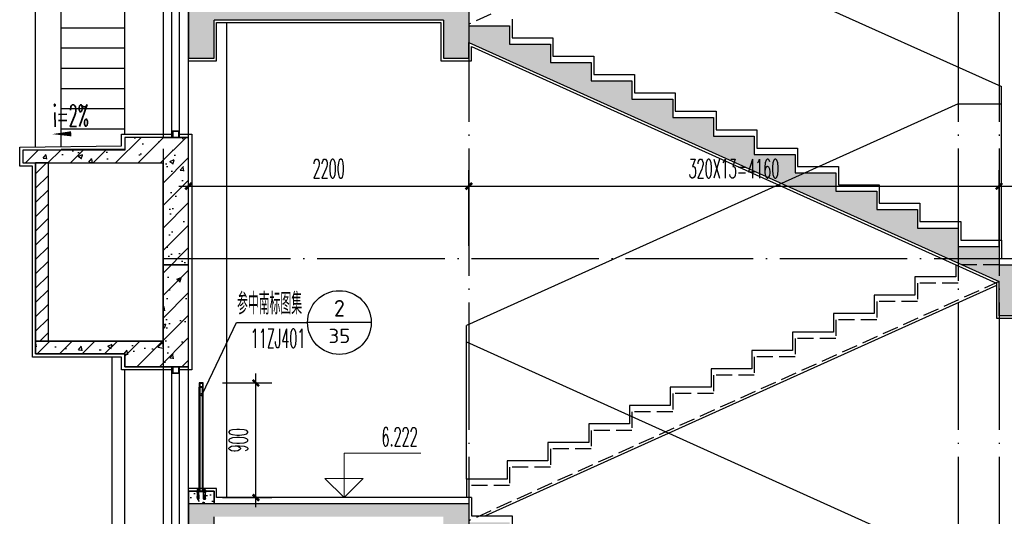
# Model space of a CAD drawing. Extents: x 1779708 to 7299578, y -1121471 to 88434.
# Tile 724 of 1056: x 6198067 to 6205793, y -961741 to -957841. Entities that reach past the tile are written whole.
import ezdxf
from ezdxf.enums import TextEntityAlignment as Align

# ---------------------------------------------------------------- set-up
doc = ezdxf.new("R2010")
doc.units = 0
doc.header["$LTSCALE"] = 1000
doc.header["$MEASUREMENT"] = 0
doc.linetypes.add('DASH', pattern=[0.35, 0.25, -0.1])
doc.linetypes.add('DOTE', pattern=[2.42, 2, -0.2, 0.02, -0.2])
doc.layers.get('0').update_dxf_attribs({"linetype": 'CONTINUOUS'})
doc.layers.get('Defpoints').update_dxf_attribs({"linetype": 'CONTINUOUS'})
doc.layers.add('DIM_ELEV', color=3, linetype='CONTINUOUS', lineweight=13)
for name, color, linetype in [('DIM_IDEN', 3, 'CONTINUOUS'), ('DIM_SYMB', 3, 'CONTINUOUS'), ('DOTE', 1, 'DOTE'), ('LG', 32, 'CONTINUOUS'), ('PUB_DIM', 3, 'CONTINUOUS'), ('PUB_TEXT', 7, 'CONTINUOUS'), ('S_E_STAIR', 4, 'CONTINUOUS'), ('WALL', 255, 'CONTINUOUS'), ('WINDOW', 2, 'CONTINUOUS'), ('可见线', 6, 'CONTINUOUS'), ('填充细线', 8, 'CONTINUOUS'), ('栏杆', 6, 'CONTINUOUS'), ('立面细线', 114, 'CONTINUOUS'), ('粉刷线', 213, 'CONTINUOUS')]:
    doc.layers.add(name, color=color, linetype=linetype)
doc.styles.add('_TCH_DIM', font='SIMPLEX.shx', dxfattribs={"width": 0.7, "bigfont": 'GBCBIG.shx'})
doc.styles.add('_TCH_DIM_T3', font='SIMPLEX.shx', dxfattribs={"width": 0.494118, "bigfont": 'GBCBIG.shx'})
doc.styles.get("Standard").update_dxf_attribs({"font": 'GBENOR', "bigfont": 'GBCBIG'})
doc.dimstyles.new('_TCH_ARCH&&50', dxfattribs={"dimtxt": 148.75, "dimasz": 50, "dimexe": 125, "dimexo": 150, "dimgap": 63.125, "dimtad": 1, "dimdec": 0, "dimzin": 0, "dimdsep": 46, "dimtxsty": '_TCH_DIM_T3', "dimblk": 'ARCHTICK', "dimcen": 0.09, "dimdle": 75, "dimclrt": 7, "dimazin": 2, "dimtfac": 1, "dimtdec": 0, "dimtix": 1, "dimtmove": 2, "dimatfit": 3, "dimfxl": 250, "dimtolj": 1, "dimtzin": 0, "dimarcsym": 0})
pattern_1 = [(45, (0, 0), (-88.3883476, 88.3883476), []), (50, (0, 0), (358.630091, -31.376067), [37.5, -412.5]), (355, (0, 0), (-69.375667, 376.096067), [30, -330]), (100.4514, (29.9, -2.6), (289.25469, 344.719771), [31.870095, -350.571056]), (46.1842, (0, 100), (533.620524, -82.759507), [56.25, -618.75]), (96.6356, (44.47, 93.1), (467.331353, 487.058935), [47.805144, -525.8565]), (351.1842, (0, 100), (467.330973, 487.0593), [45, -495]), (21, (50, 75), (298.453526, -201.309445), [37.5, -412.5]), (326, (50, 75), (121.657666, 362.575023), [30, -330]), (71.4514, (74.87, 58.22), (420.111314, 161.265248), [31.870095, -350.571056]), (37.5, (0, 0), (6.0799277, 166.446927), [0, -326, 0, -335, 0, -331.25]), (7.5, (0, 0), (131.5347687, 197.205856), [0, -191, 0, -318.5, 0, -126.25]), (327.5, (-111.5, 0), (266.911218, -11.277436), [0, -125, 0, -390, 0, -517.5]), (317.5, (-161.5, 0), (291.593085, 50.052491), [0, -162.5, 0, -259, 0, -367.5])]

# ---------------------------------------------------------------- blocks, each defined once
blk = doc.blocks.new('A$C7C724075')
at = {"layer": 'LG'}
for p, q in [((24, 65.4), (24, 883.4)), ((30, 65.4), (30, 883.4)), ((50, 65.4), (50, 883.4)), ((56, 65.4), (56, 883.4)), ((10.4, 79.1), (11.3, 80)), ((10.4, 79.1), (19.5, 79.1)), ((10.4, 76.4), (10.4, 79.1)), ((11.3, 80), (18.5, 80)), ((18.5, 80), (19.5, 79.1)), ((19.5, 79.1), (19.5, 76.4)), ((69.6, 79.1), (60.5, 79.1)), ((5.8, 67.3), (24, 67.3)), ((5.8, 65.4), (5.8, 67.3)), ((24, 65.4), (5.8, 65.4)), ((7.6, 74.9), (7.6, 70.5)), ((7.6, 69.1), (7.6, 67.3)), ((22.2, 69.1), (7.6, 69.1)), ((8.5, 13.7), (7.9, 4.5)), ((7.9, 4.5), (10.4, 4.5)), ((8.5, 54.5), (8.5, 13.7)), ((21.3, 54.5), (8.5, 54.5)), ((10.4, 4.5), (9.5, 0)), ((20, 76.4), (9.8, 76.4)), ((20, 69.1), (9.8, 69.1)), ((10.4, 54.5), (10.4, 65.4)), ((10.4, 36.4), (12.2, 36.4)), ((10.4, 4.5), (10.4, 36.4)), ((11.3, 70.5), (11.3, 74.9)), ((12.2, 36.4), (12.2, 4.5)), ((12.2, 4.5), (17.6, 4.5)), ((17.6, 4.5), (17.6, 36.4)), ((17.6, 36.4), (19.5, 36.4)), ((18.4, 70.5), (18.4, 74.9)), ((19.5, 54.5), (19.5, 65.4)), ((19.5, 36.4), (19.5, 4.5)), ((20.4, 0), (19.5, 4.5)), ((19.5, 4.5), (21.9, 4.5)), ((21.3, 13.7), (21.3, 54.5)), ((21.9, 4.5), (21.3, 13.7)), ((22.2, 70.5), (22.2, 74.9)), ((22.2, 67.3), (22.2, 69.1)), ((24, 67.3), (24, 65.4)), ((60.5, 54.5), (60.5, 65.4)), ((61.6, 70.5), (61.6, 74.9)), ((68.7, 70.5), (68.7, 74.9)), ((69.6, 54.5), (69.6, 65.4)), ((9.5, 0), (20.4, 0))]:
    blk.add_line(p, q, dxfattribs=at)
for points in [[(24, 915.4), (56, 915.4), (56, 883.4), (24, 883.4)], [(29, 910.4), (51, 910.4), (51, 888.4), (29, 888.4)], [(0, 59.4), (80, 59.4), (80, 65.4), (0, 65.4)], [(56, 65.4), (74.2, 65.4), (74.2, 67.3), (56, 67.3)], [(62.4, 4.5), (62.4, 36.4), (60.5, 36.4), (60.5, 4.5), (58.1, 4.5), (58.7, 13.7), (58.7, 54.5), (71.5, 54.5), (71.5, 13.7), (72.1, 4.5), (69.6, 4.5), (69.6, 36.4), (67.8, 36.4), (67.8, 4.5)]]:
    blk.add_lwpolyline(points, close=True, dxfattribs=at)
for points in [[(69.6, 76.4), (69.6, 79.1), (68.7, 80), (61.5, 80), (60.5, 79.1), (60.5, 76.4)], [(57.8, 67.3), (57.8, 69.1), (72.4, 69.1), (72.4, 67.3)], [(69.6, 4.5), (70.5, 0), (59.6, 0), (60.5, 4.5)]]:
    blk.add_lwpolyline(points, dxfattribs=at)
blk.add_lwpolyline([(60.9, 69.8, -0.152179), (58.5, 69.8, -0.414214), (57.8, 70.5), (57.8, 74.9, -0.414214), (58.5, 75.6, -0.152179), (60.9, 75.6, -0.414214), (61.6, 74.9, -0.414214), (62.4, 75.6, -0.106972), (68, 75.6, -0.414214), (68.7, 74.9, -0.414214), (69.5, 75.6, -0.163695), (71.6, 75.6, -0.414214), (72.4, 74.9), (72.4, 70.5, -0.414214), (71.6, 69.8, -0.163695), (69.5, 69.8, -0.414214), (68.7, 70.5, -0.414214), (68, 69.8, -0.106972), (62.4, 69.8, -0.414214), (61.6, 70.5, -0.414214)], format="xyb", close=True, dxfattribs=at)
for points in [[(59.3, 75.8, 0.133077), (60, 76.4), (70.2, 76.4, 0.130908), (70.8, 75.8)], [(59.3, 69.6, -0.133077), (60, 69.1), (70.2, 69.1, -0.130908), (70.8, 69.6)]]:
    blk.add_lwpolyline(points, format="xyb", dxfattribs=at)
at = {"layer": 'LG', "extrusion": (0, 0, -1)}
for centre, major_axis, start_param, end_param in [((8.4, 74.9), (-0.514, 0.514), 5.497787, 7.068583), ((8.4, 70.5), (0.514, 0.514), 2.356194, 3.926991), ((9.5, 72.4), (-2.42, 2.42), 0.460887, 1.10991), ((9.5, 73.1), (-2.42, 2.42), 3.602479, 4.251502), ((8.4, 77.3), (-1.17, 1.17), 2.950906, 3.471579), ((8.4, 68.2), (1.17, 1.17), -0.329986, 0.190687), ((10.5, 74.9), (0.514, 0.514), -0.785398, 0.785398), ((10.5, 70.5), (-0.514, 0.514), 2.356194, 3.926991), ((12, 74.9), (-0.514, 0.514), 5.497787, 7.068583), ((12, 70.5), (0.514, 0.514), 2.356194, 3.926991), ((14.8, 62.6), (9.42, 9.42), -0.998532, -0.572265), ((14.8, 82.8), (9.42, 9.42), 2.143061, 2.569328), ((17.6, 74.9), (0.514, 0.514), -0.785398, 0.785398), ((17.6, 70.5), (-0.514, 0.514), 2.356194, 3.926991), ((19.1, 74.9), (-0.514, 0.514), 5.497787, 7.068583), ((19.1, 70.5), (0.514, 0.514), 2.356194, 3.926991), ((20.3, 71.8), (-2.81, 2.81), 0.483357, 1.08744), ((20.3, 73.6), (-2.81, 2.81), 3.624949, 4.229032), ((21.4, 77.3), (1.17, 1.17), 2.80308, 3.332279), ((21.4, 68.2), (-1.17, 1.17), 6.092499, 6.621698), ((21.5, 74.9), (0.514, 0.514), -0.785398, 0.785398), ((21.5, 70.5), (-0.514, 0.514), 2.356194, 3.926991)]:
    blk.add_ellipse(centre, major_axis=major_axis, ratio=1, start_param=start_param, end_param=end_param, dxfattribs=at)
blk = doc.blocks.new('_ArchTick')
at = {"color": 0, "linetype": 'ByBlock', "const_width": 0.4}
blk.add_lwpolyline([(-0.5, -0.5), (0.5, 0.5)], dxfattribs=at)
blk = doc.blocks.new('*D2248')
at = {"layer": 'Defpoints', "color": 0, "transparency": 16777216}
for p in [(6199507.5, -960694.1), (6199919.4, -960694.1), (6199507.5, -961594.1)]:
    blk.add_point(p, dxfattribs=at)
at = {"layer": 'PUB_DIM', "color": 0, "lineweight": -2, "transparency": 16777216}
for p, q in [((6199919.4, -961669.1), (6199919.4, -960619.1)), ((6199657.5, -960694.1), (6200044.4, -960694.1)), ((6199657.5, -961594.1), (6200044.4, -961594.1))]:
    blk.add_line(p, q, dxfattribs=at)
at = {"layer": 'PUB_DIM', "color": 0, "lineweight": -2, "transparency": 16777216, "xscale": 50, "yscale": 50, "zscale": 50}
for p, rotation in [((6199919.4, -960694.1), 90), ((6199919.4, -961594.1), 270)]:
    blk.add_blockref('_ArchTick', p, dxfattribs=dict(at, rotation=rotation))
at = {"layer": 'PUB_DIM', "color": 7, "transparency": 16777216, "insert": (6199781.9, -961144.1), "char_height": 148.75, "attachment_point": 5, "rotation": 90, "style": '_TCH_DIM_T3'}
blk.add_mtext('\\A1;900', dxfattribs=at)
blk = doc.blocks.new('*D2516')
at = {"layer": 'Defpoints', "color": 0, "transparency": 16777216}
for p in [(6201591.5, -959148.9), (6199391.5, -959766.3), (6201591.5, -959766.3)]:
    blk.add_point(p, dxfattribs=at)
at = {"layer": 'PUB_DIM', "color": 0, "lineweight": -2, "transparency": 16777216}
for p, q in [((6199391.5, -959616.3), (6199391.5, -959023.9)), ((6201591.5, -959616.3), (6201591.5, -959023.9)), ((6199316.5, -959148.9), (6201666.5, -959148.9))]:
    blk.add_line(p, q, dxfattribs=at)
at = {"layer": 'PUB_DIM', "color": 0, "lineweight": -2, "transparency": 16777216, "xscale": 50, "yscale": 50, "zscale": 50, "rotation": 180}
blk.add_blockref('_ArchTick', (6199391.5, -959148.9), dxfattribs=at)
at = {"layer": 'PUB_DIM', "color": 0, "lineweight": -2, "transparency": 16777216, "xscale": 50, "yscale": 50, "zscale": 50}
blk.add_blockref('_ArchTick', (6201591.5, -959148.9), dxfattribs=at)
at = {"layer": 'PUB_DIM', "color": 7, "transparency": 16777216, "insert": (6200491.5, -959011.4), "char_height": 148.75, "attachment_point": 5, "style": '_TCH_DIM_T3'}
blk.add_mtext('\\A1;2200', dxfattribs=at)
blk = doc.blocks.new('*D2517')
at = {"layer": 'Defpoints', "color": 0, "transparency": 16777216}
for p in [(6205751.5, -959148.9), (6201591.5, -959766.3), (6205751.5, -959766.3)]:
    blk.add_point(p, dxfattribs=at)
at = {"layer": 'PUB_DIM', "color": 0, "lineweight": -2, "transparency": 16777216}
for p, q in [((6201591.5, -959616.3), (6201591.5, -959023.9)), ((6205751.5, -959616.3), (6205751.5, -959023.9)), ((6201516.5, -959148.9), (6205826.5, -959148.9))]:
    blk.add_line(p, q, dxfattribs=at)
at = {"layer": 'PUB_DIM', "color": 0, "lineweight": -2, "transparency": 16777216, "xscale": 50, "yscale": 50, "zscale": 50, "rotation": 180}
blk.add_blockref('_ArchTick', (6201591.5, -959148.9), dxfattribs=at)
at = {"layer": 'PUB_DIM', "color": 0, "lineweight": -2, "transparency": 16777216, "xscale": 50, "yscale": 50, "zscale": 50}
blk.add_blockref('_ArchTick', (6205751.5, -959148.9), dxfattribs=at)
at = {"layer": 'PUB_DIM', "color": 7, "transparency": 16777216, "insert": (6203671.5, -959011.4), "char_height": 148.75, "attachment_point": 5, "style": '_TCH_DIM_T3'}
blk.add_mtext('\\A1;320X13=4160', dxfattribs=at)
blk = doc.blocks.new('*D2518')
at = {"layer": 'Defpoints', "color": 0, "transparency": 16777216}
for p in [(6208891.5, -959148.9), (6205751.5, -959766.3), (6208891.5, -959766.3)]:
    blk.add_point(p, dxfattribs=at)
at = {"layer": 'PUB_DIM', "color": 0, "lineweight": -2, "transparency": 16777216}
for p, q in [((6205751.5, -959616.3), (6205751.5, -959023.9)), ((6208891.5, -959616.3), (6208891.5, -959023.9)), ((6205676.5, -959148.9), (6208966.5, -959148.9))]:
    blk.add_line(p, q, dxfattribs=at)
at = {"layer": 'PUB_DIM', "color": 0, "lineweight": -2, "transparency": 16777216, "xscale": 50, "yscale": 50, "zscale": 50, "rotation": 180}
blk.add_blockref('_ArchTick', (6205751.5, -959148.9), dxfattribs=at)
at = {"layer": 'PUB_DIM', "color": 0, "lineweight": -2, "transparency": 16777216, "xscale": 50, "yscale": 50, "zscale": 50}
blk.add_blockref('_ArchTick', (6208891.5, -959148.9), dxfattribs=at)
at = {"layer": 'PUB_DIM', "color": 7, "transparency": 16777216, "insert": (6207321.5, -959011.4), "char_height": 148.75, "attachment_point": 5, "style": '_TCH_DIM_T3'}
blk.add_mtext('\\A1;3140', dxfattribs=at)

msp = doc.modelspace()

# ---------------------------------------------------------------- hatches: boundary and pattern name
at = {"layer": '填充细线'}
h = msp.add_hatch(dxfattribs=at)
h.set_pattern_fill('钢筋混凝土', color=256, scale=50, style=0)
h.set_pattern_definition(pattern_1)
h.paths.add_polyline_path([(6209591.5, -959817), (6208991.5, -959817), (6208991.5, -959917), (6209591.5, -959917)])
h.paths.add_polyline_path([(6208991.5, -960366.3), (6208991.5, -959766.3), (6205751.5, -959766.3), (6205751.5, -959621.8), (6205431.5, -959621.8), (6205431.5, -959477.4), (6205111.5, -959477.4), (6205111.5, -959333), (6204791.5, -959333), (6204791.5, -959188.5), (6204471.5, -959188.5), (6204471.5, -959044.1), (6204151.5, -959044.1), (6204151.5, -958899.6), (6203831.5, -958899.6), (6203831.5, -958755.2), (6203511.5, -958755.2), (6203511.5, -958610.7), (6203191.5, -958610.7), (6203191.5, -958466.3), (6202871.5, -958466.3), (6202871.5, -958321.8), (6202551.5, -958321.8), (6202551.5, -958177.4), (6202231.5, -958177.4), (6202231.5, -958033), (6201911.5, -958033), (6201911.5, -957888.5), (6201591.5, -957888.5), (6201591.5, -957744.1), (6199391.5, -957744.1), (6199391.5, -958144.1), (6199591.5, -958144.1), (6199591.5, -957844.1), (6201391.5, -957844.1), (6201391.5, -958144.1), (6201591.5, -958144.1), (6201591.5, -958020.2), (6205751.5, -959897.9), (6205751.5, -960167), (6205951.5, -960167), (6205951.5, -959867), (6208791.5, -959867), (6208791.5, -960366.3)])
h = msp.add_hatch(dxfattribs=at)
h.set_pattern_fill('钢筋混凝土', color=256, scale=50, style=0)
h.set_pattern_definition([(45, (754033.01, 172694.52), (-88.3883476, 88.3883476), []), (50, (754033, 172694.52), (358.630091, -31.376067), [37.5, -412.5]), (355, (754033, 172694.52), (-69.375667, 376.096067), [30, -330]), (100.4514, (754062.9, 172691.9), (289.25469, 344.71977), [31.870095, -350.571056]), (46.1842, (754033, 172794.52), (533.620524, -82.759507), [56.25, -618.75]), (96.6356, (754077.5, 172787.63), (467.331353, 487.058935), [47.805144, -525.8565]), (351.1842, (754033, 172794.5), (467.33097, 487.0593), [45, -495]), (21, (754083, 172769.52), (298.453526, -201.309445), [37.5, -412.5]), (326, (754083, 172769.52), (121.657666, 362.575023), [30, -330]), (71.4514, (754107.9, 172752.75), (420.111314, 161.265248), [31.870095, -350.571056]), (37.5, (754033.01, 172694.52), (6.0799277, 166.446927), [0, -326, 0, -335, 0, -331.25]), (7.5, (754033.01, 172694.52), (131.534769, 197.205856), [0, -191, 0, -318.5, 0, -126.25]), (327.5, (753921.51, 172694.52), (266.911218, -11.277436), [0, -125, 0, -390, 0, -517.5]), (317.5, (753871.51, 172694.52), (291.593085, 50.052491), [0, -162.5, 0, -259, 0, -367.5])])
h.paths.add_polyline_path([(6199391.5, -958766.3), (6198891.5, -958766.3), (6198891.5, -958866.3), (6198091.5, -958866.3), (6198091.5, -958966.3), (6199191.5, -958966.3), (6199191.5, -959766.3), (6199391.5, -959766.3)])
h.paths.add_polyline_path([(6199391.5, -959766.3), (6199191.5, -959766.3), (6199191.5, -960366.3), (6198191.5, -960366.3), (6198191.5, -960466.3), (6198891.5, -960466.3), (6198891.5, -960566.3), (6199391.5, -960566.3)])
h = msp.add_hatch(dxfattribs=at)
h.set_pattern_fill('ANSI31', color=256, scale=50, style=0)
h.set_pattern_definition([(45, (754033.014, 172694.524), (-56.1266008, 56.1266008), [])])
h.paths.add_polyline_path([(6198291.5, -958966.3), (6198191.5, -958966.3), (6198191.5, -960366.3), (6198291.5, -960366.3)])
h = msp.add_hatch(dxfattribs=at)
h.set_pattern_fill('混凝土', color=256, scale=20, style=0)
h.set_pattern_definition([(50, (913294.77, 164966.75), (143.4520365, -12.550427), [15, -165]), (355, (913294.77, 164966.75), (-27.7502667, 150.4384267), [12, -132]), (100.4514, (913306.72, 164965.7), (115.7018763, 137.8879084), [12.748038, -140.2284224]), (46.1842, (913294.77, 165006.75), (213.44821, -33.103803), [22.5, -247.5]), (96.6356, (913312.56, 165003.99), (186.932541, 194.823574), [19.122058, -210.3426]), (351.1842, (913294.77, 165006.75), (186.932389, 194.82372), [18, -198]), (21, (913314.77, 164996.75), (119.3814104, -80.5237781), [15, -165]), (326, (913314.77, 164996.75), (48.6630664, 145.030009), [12, -132]), (71.4514, (913324.72, 164990.04), (168.0445257, 64.5060993), [12.748038, -140.2284224]), (37.5, (913294.77, 164966.746), (2.43197106, 66.57877077), [0, -130.4, 0, -134, 0, -132.5]), (7.5, (913294.77, 164966.746), (52.6139075, 78.8823424), [0, -76.4, 0, -127.4, 0, -50.5]), (327.5, (913250.17, 164966.746), (106.76448723, -4.51097435), [0, -50, 0, -156, 0, -207]), (317.5, (913230.17, 164966.75), (116.6372339, 20.0209965), [0, -65, 0, -103.6, 0, -147])])
h.paths.add_polyline_path([(6199391.5, -961544.1), (6199591.5, -961544.1), (6199591.5, -961644.1), (6199391.5, -961644.1)])
h = msp.add_hatch(dxfattribs=at)
h.set_pattern_fill('钢筋混凝土', color=256, scale=50, style=0)
h.set_pattern_definition(pattern_1)
h.paths.add_polyline_path([(6209591.5, -963716.3), (6208991.5, -963716.3), (6208991.5, -963816.3), (6209591.5, -963816.3)])
h.paths.add_polyline_path([(6208991.5, -964266.3), (6208991.5, -963666.3), (6205751.5, -963666.3), (6205751.5, -963521.8), (6205431.5, -963521.8), (6205431.5, -963377.4), (6205111.5, -963377.4), (6205111.5, -963233), (6204791.5, -963233), (6204791.5, -963088.5), (6204471.5, -963088.5), (6204471.5, -962944.1), (6204151.5, -962944.1), (6204151.5, -962799.6), (6203831.5, -962799.6), (6203831.5, -962655.2), (6203511.5, -962655.2), (6203511.5, -962510.7), (6203191.5, -962510.7), (6203191.5, -962366.3), (6202871.5, -962366.3), (6202871.5, -962221.8), (6202551.5, -962221.8), (6202551.5, -962077.4), (6202231.5, -962077.4), (6202231.5, -961933), (6201911.5, -961933), (6201911.5, -961788.5), (6201591.5, -961788.5), (6201591.5, -961644.1), (6199391.5, -961644.1), (6199391.5, -962044.1), (6199591.5, -962044.1), (6199591.5, -961744.1), (6201391.5, -961744.1), (6201391.5, -962044.1), (6201591.5, -962044.1), (6201591.5, -961920.2), (6205751.5, -963797.9), (6205751.5, -964066.3), (6205951.5, -964066.3), (6205951.5, -963766.3), (6208791.5, -963766.3), (6208791.5, -964266.3)])
at = {"layer": '立面细线'}
h = msp.add_hatch(dxfattribs=at)
h.set_pattern_fill('ANSI31', color=256, scale=100, angle=135, style=0)
h.set_pattern_definition([(180, (420502.22, 530376.69), (-1e-14, -158.75), [])])
h.paths.add_polyline_path([(6198891.5, -958966.3), (6198391.5, -958966.3), (6198391.5, -948766.3), (6198891.5, -948766.3)])

# ---------------------------------------------------------------- linework, layer by layer
at = {"layer": 'DIM_ELEV'}
for p, q in [((6200611.5, -961594.1), (6200611.5, -961244.1)), ((6200611.5, -961244.1), (6201215.3, -961244.1)), ((6200611.5, -961594.1), (6200461.5, -961444.1)), ((6200461.5, -961444.1), (6200761.5, -961444.1)), ((6200611.5, -961594.1), (6200761.5, -961444.1))]:
    msp.add_line(p, q, dxfattribs=at)
at = {"layer": 'DIM_IDEN'}
for p, q in [((6199500.8, -960778.3), (6199767.8, -960219.4)), ((6199767.8, -960219.4), (6200325.4, -960219.4)), ((6200825.4, -960219.4), (6200325.4, -960219.4))]:
    msp.add_line(p, q, dxfattribs=at)
msp.add_lwpolyline([(6199505.9, -960786.5, 1), (6199487.7, -960786.5, 1)], format="xyb", close=True, dxfattribs=at)
msp.add_circle((6200575.4, -960219.4), 250, dxfattribs=at)
at = {"layer": 'DIM_SYMB'}
msp.add_lwpolyline([(6198629.1, -958734.8, 0, 0, 0), (6198320.6, -958739.9, 0, 40, 0), (6198470.6, -958737.4, 0, 0, 0)], format="xyseb", dxfattribs=at)
at = {"layer": 'DOTE', "ltscale": 0.5}
for p, q in [((6199191.5, -947966.3), (6199191.5, -968179)), ((6201591.5, -950383.1), (6201591.5, -968875.6)), ((6205431.5, -950383.1), (6205431.5, -963616.3)), ((6205751.5, -950383.1), (6205751.5, -963616.3))]:
    msp.add_line(p, q, dxfattribs=at)
msp.add_lwpolyline([(6199191.5, -959716.3), (6209229.2, -959716.3)], dxfattribs=at)
at = {"layer": 'S_E_STAIR', "linetype": 'DASH', "ltscale": 0.5}
for p, q in [((6205751.2, -955998.1), (6201591.5, -957875.7)), ((6205751.5, -959897.9), (6201591.5, -961775.7))]:
    msp.add_line(p, q, dxfattribs=at)
at = {"layer": 'S_E_STAIR', "ltscale": 0.5}
msp.add_line((6205731.5, -959928.9), (6201722.6, -961738.5), dxfattribs=at)
msp.add_lwpolyline([(6205411.5, -959767), (6205411.5, -959860.7), (6205091.5, -959860.7), (6205091.5, -960005.2), (6204771.5, -960005.2), (6204771.5, -960149.6), (6204451.5, -960149.6), (6204451.5, -960294.1), (6204131.5, -960294.1), (6204131.5, -960438.5), (6203811.5, -960438.5), (6203811.5, -960583), (6203491.5, -960583), (6203491.5, -960727.4), (6203171.5, -960727.4), (6203171.5, -960871.8), (6202851.5, -960871.8), (6202851.5, -961016.3), (6202531.5, -961016.3), (6202531.5, -961160.7), (6202211.5, -961160.7), (6202211.5, -961305.2), (6201891.5, -961305.2), (6201891.5, -961449.6), (6201571.5, -961449.6), (6201571.5, -961594.1)], dxfattribs=at)
at = {"layer": 'S_E_STAIR', "linetype": 'DASH', "ltscale": 0.5}
msp.add_lwpolyline([(6205751.5, -959766.3), (6205431.5, -959766.3), (6205431.5, -959910.7), (6205111.5, -959910.7), (6205111.5, -960055.2), (6204791.5, -960055.2), (6204791.5, -960199.6), (6204471.5, -960199.6), (6204471.5, -960344.1), (6204151.5, -960344.1), (6204151.5, -960488.5), (6203831.5, -960488.5), (6203831.5, -960633), (6203511.5, -960633), (6203511.5, -960777.4), (6203191.5, -960777.4), (6203191.5, -960921.8), (6202871.5, -960921.8), (6202871.5, -961066.3), (6202551.5, -961066.3), (6202551.5, -961210.7), (6202231.5, -961210.7), (6202231.5, -961355.2), (6201911.5, -961355.2), (6201911.5, -961499.6), (6201591.5, -961499.6), (6201591.5, -961644.1)], dxfattribs=at)
at = {"layer": 'WALL'}
for p, q in [((6199391.5, -959766.3), (6199391.5, -958766.3)), ((6198191.5, -960366.3), (6198191.5, -958966.3)), ((6198291.5, -960366.3), (6198291.5, -958966.3)), ((6199191.5, -960366.3), (6199191.5, -958966.3)), ((6199391.5, -960566.3), (6199391.5, -959766.3))]:
    msp.add_line(p, q, dxfattribs=at)
for points in [[(6199591.5, -957744.1), (6199391.5, -957744.1), (6199391.5, -958144.1), (6199591.5, -958144.1), (6199591.5, -957844.1)], [(6201591.5, -957744.1), (6201591.5, -957888.5), (6201911.5, -957888.5), (6201911.5, -958033), (6202231.5, -958033), (6202231.5, -958177.4), (6202551.5, -958177.4), (6202551.5, -958321.8), (6202871.5, -958321.8), (6202871.5, -958466.3), (6203191.5, -958466.3), (6203191.5, -958610.7), (6203511.5, -958610.7), (6203511.5, -958755.2), (6203831.5, -958755.2), (6203831.5, -958899.6), (6204151.5, -958899.6), (6204151.5, -959044.1), (6204471.5, -959044.1), (6204471.5, -959188.5), (6204791.5, -959188.5), (6204791.5, -959333), (6205111.5, -959333), (6205111.5, -959477.4), (6205431.5, -959477.4), (6205431.5, -959621.8), (6205751.5, -959621.8), (6205751.5, -959766.3)], [(6201391.5, -957844.1), (6199591.5, -957844.1)], [(6201391.5, -957844.1), (6201391.5, -958144.1), (6201591.5, -958144.1), (6201591.5, -958020.2)], [(6201591.5, -958020.2), (6205751.5, -959897.9)], [(6198891.5, -958766.3), (6198891.5, -958866.3), (6198091.5, -958866.3), (6198091.5, -958966.3), (6199191.5, -958966.3)], [(6199391.5, -958766.3), (6198891.5, -958766.3)], [(6199391.5, -959766.3), (6199191.5, -959766.3)], [(6205751.5, -959766.3), (6208991.5, -959766.3), (6208991.5, -959817)], [(6205951.5, -959867), (6205951.5, -960167), (6205751.5, -960167), (6205751.5, -959897.8)], [(6198891.5, -960566.3), (6198891.5, -960466.3), (6198191.5, -960466.3), (6198191.5, -960366.3), (6199191.5, -960366.3)], [(6199391.5, -960566.3), (6198891.5, -960566.3)], [(6199591.5, -961644.1), (6199591.5, -961544.1), (6199391.5, -961544.1), (6199391.5, -961644.1)], [(6201591.5, -961644.1), (6199391.5, -961644.1)], [(6199641.5, -961644.1), (6199391.5, -961644.1), (6199391.5, -962044.1), (6199591.5, -962044.1), (6199591.5, -961744.1)], [(6201591.5, -961644.1), (6201591.5, -961788.5)]]:
    msp.add_lwpolyline(points, dxfattribs=at)
at = {"layer": 'WINDOW'}
for p, q in [((6199261.5, -958766.3), (6199261.5, -956666.3)), ((6199321.5, -958766.3), (6199321.5, -956666.3)), ((6199261.5, -962666.3), (6199261.5, -960566.3)), ((6199321.5, -962666.3), (6199321.5, -960566.3))]:
    msp.add_line(p, q, dxfattribs=at)
for points in [[(6199391.5, -956666.3), (6199191.5, -956666.3), (6199191.5, -958766.3), (6199391.5, -958766.3)], [(6199316.5, -958766.3), (6199316.5, -958716.3), (6199266.5, -958716.3), (6199266.5, -958766.3)], [(6199314.5, -958764.3), (6199314.5, -958718.3), (6199268.5, -958718.3), (6199268.5, -958764.3)], [(6199391.5, -960566.3), (6199191.5, -960566.3), (6199191.5, -962666.3), (6199391.5, -962666.3)], [(6199316.5, -960616.3), (6199316.5, -960566.3), (6199266.5, -960566.3), (6199266.5, -960616.3)], [(6199314.5, -960614.3), (6199314.5, -960568.3), (6199268.5, -960568.3), (6199268.5, -960614.3)]]:
    msp.add_lwpolyline(points, close=True, dxfattribs=at)
at = {"layer": '可见线'}
for p, q in [((6198191.5, -958839.7), (6198191.5, -948791.3)), ((6198391.5, -958837.2), (6198391.5, -948791.3)), ((6198891.5, -958741.3), (6198891.5, -948886.3)), ((6199691.5, -961594.1), (6199691.5, -957864.1)), ((6198791.5, -962732.2), (6198791.5, -960491.3)), ((6198891.5, -962641.3), (6198891.5, -960591.3))]:
    msp.add_line(p, q, dxfattribs=at)
at = {"layer": '填充细线'}
for points in [[(6199391.5, -958766.3), (6198891.5, -958766.3), (6198891.5, -958866.3), (6198091.5, -958866.3), (6198091.5, -958966.3), (6199191.5, -958966.3), (6199191.5, -959766.3), (6199391.5, -959766.3)], [(6198291.5, -958966.3), (6198191.5, -958966.3), (6198191.5, -960366.3), (6198291.5, -960366.3)], [(6199391.5, -959766.3), (6199191.5, -959766.3), (6199191.5, -960366.3), (6198191.5, -960366.3), (6198191.5, -960466.3), (6198891.5, -960466.3), (6198891.5, -960566.3), (6199391.5, -960566.3)], [(6199391.5, -961544.1), (6199591.5, -961544.1), (6199591.5, -961644.1), (6199391.5, -961644.1)]]:
    msp.add_lwpolyline(points, close=True, dxfattribs=at)
at = {"layer": '栏杆'}
for p, q in [((6201571.5, -956470.5), (6205771.5, -958366.3)), ((6205771.5, -959571.8), (6205771.5, -958366.3)), ((6205431.5, -958501.7), (6201571.5, -960244.1)), ((6205431.5, -958501.7), (6205771.5, -958501.7)), ((6201571.5, -961449.6), (6201571.5, -960244.1)), ((6201571.5, -960370.5), (6205771.5, -962266.3))]:
    msp.add_line(p, q, dxfattribs=at)
at = {"layer": '粉刷线'}
for points in [[(6199391.5, -958164.1), (6199611.5, -958164.1), (6199611.5, -957864.1), (6201371.5, -957864.1), (6201371.5, -958163.8), (6201611.5, -958163.8), (6201611.5, -958051.1), (6205731.5, -959910.9), (6205731.5, -960185.8), (6205971.5, -960185.8), (6205971.5, -959885.8), (6208771.5, -959885.8), (6208771.5, -960386.3), (6209011.5, -960386.3), (6209011.5, -959936.3), (6209591.5, -959936.3)], [(6201931.5, -957838.5), (6201931.5, -957983), (6202251.5, -957983), (6202251.5, -958127.4), (6202571.5, -958127.4), (6202571.5, -958271.8), (6202891.5, -958271.8), (6202891.5, -958416.3), (6203211.5, -958416.3), (6203211.5, -958560.7), (6203531.5, -958560.7), (6203531.5, -958705.2), (6203851.5, -958705.2), (6203851.5, -958849.6), (6204171.5, -958849.6), (6204171.5, -958994.1), (6204491.5, -958994.1), (6204491.5, -959138.5), (6204811.5, -959138.5), (6204811.5, -959283), (6205131.5, -959283), (6205131.5, -959427.4), (6205451.5, -959427.4), (6205451.5, -959571.8), (6205771.5, -959571.8), (6205771.5, -959716.3)], [(6199266.5, -960591.3), (6198866.5, -960591.3), (6198866.5, -960491.3), (6198166.5, -960491.3), (6198166.5, -958991.3), (6198066.5, -958991.3), (6198066.5, -958841.3), (6198866.5, -958831.3), (6198866.5, -958741.3), (6199266.5, -958741.3)], [(6199316.5, -958741.3), (6199416.5, -958741.3), (6199416.5, -960591.3)], [(6205751.5, -959716.3), (6209591.5, -959716.3)], [(6199416.5, -960591.3), (6199316.5, -960591.3)], [(6199611.5, -961594.1), (6199611.5, -961524.1), (6199391.5, -961524.1)], [(6201611.5, -961594.1), (6199611.5, -961594.1)], [(6201611.5, -961594.1), (6201611.5, -961738.5), (6201931.5, -961738.5), (6201931.5, -961883)]]:
    msp.add_lwpolyline(points, dxfattribs=at)

# ---------------------------------------------------------------- block references
at = {"layer": 'WALL', "xscale": -1}
msp.add_blockref('A$C7C724075', (6199531.5, -961609.5), dxfattribs=at)

# ---------------------------------------------------------------- texts
at = {"layer": 'PUB_TEXT', "color": 7, "style": '_TCH_DIM', "width": 0.494118}
msp.add_text('i=2%', height=170, rotation=0.95484, dxfattribs=at).set_placement((6198329.9, -958682.6))
at = {"layer": 'PUB_TEXT', "style": '_TCH_DIM'}
for s, height, width, p in [('参中南标图集', 168.79, 0.7, (6199772.3, -960156.3)), ('11ZJ401', 148.75, 0.494118, (6199879.8, -960418.2))]:
    msp.add_text(s, height=height, dxfattribs=dict(at, width=width)).set_placement(p)
at = {"layer": 'PUB_TEXT', "color": 7}
for s, height, width, p, p2 in [('2', 130.6, 0.995924, (6200532.3, -960173.1), (6200618.5, -960173.1)), ('35', 112.17, 1.056558, (6200490.1, -960380.7), (6200660.7, -960380.7))]:
    msp.add_text(s, height=height, dxfattribs=dict(at, width=width)).set_placement(p, p2, align=Align.FIT)
at = {"layer": 'PUB_TEXT', "color": 7, "style": '_TCH_DIM', "width": 0.494118}
msp.add_text('6.222', height=148.75, dxfattribs=at).set_placement((6200906.3, -961191.6))

# ---------------------------------------------------------------- dimensions: what is measured, and where the dimension line sits
at = {"layer": 'PUB_DIM'}
for p1, p2, distance, picture, middle in [((6199391.5, -959766.3), (6201591.5, -959766.3), 617.4, '*D2516', (6200491.5, -959011.4)), ((6205751.5, -959766.3), (6208891.5, -959766.3), 617.4, '*D2518', (6207321.5, -959011.4)), ((6199507.5, -961594.1), (6199507.5, -960694.1), -411.9, '*D2248', (6199781.9, -961144.1))]:
    dim = msp.add_aligned_dim(p1=p1, p2=p2, distance=distance, dimstyle='_TCH_ARCH&&50', dxfattribs=at)
    dim.commit()
    dim.dimension.update_dxf_attribs({"geometry": picture, "text_midpoint": middle})
dim = msp.add_aligned_dim(p1=(6201591.5, -959766.3), p2=(6205751.5, -959766.3), distance=617.4, text='320X13=4160', dimstyle='_TCH_ARCH&&50', dxfattribs=at)
dim.commit()
dim.dimension.update_dxf_attribs({"geometry": '*D2517', "text_midpoint": (6203671.5, -959011.4)})

doc.saveas('drawing.dxf')
